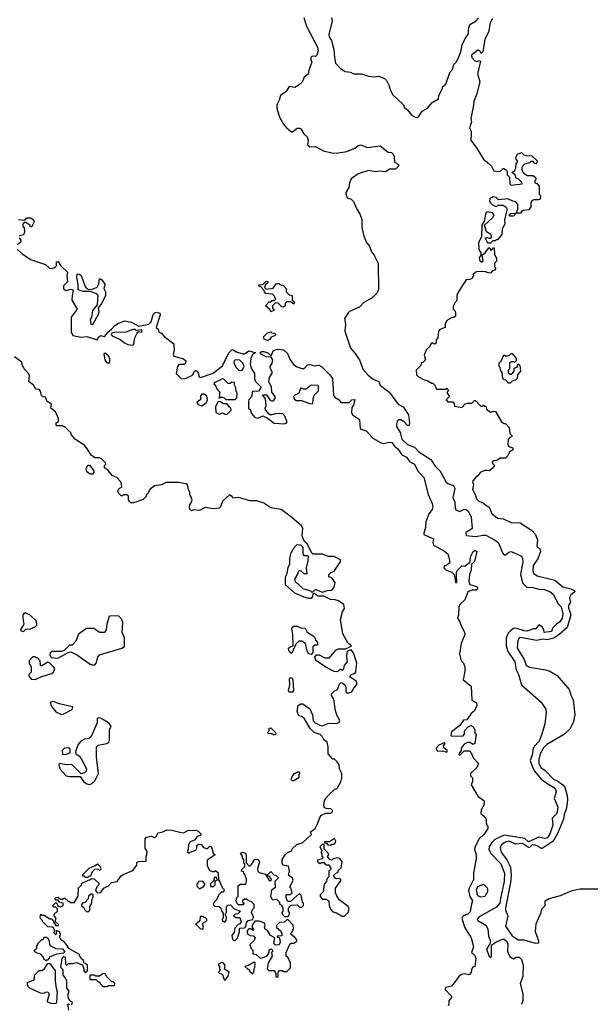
# Model space of a CAD drawing. Extents: x 1861455 to 2058065, y 200073 to 437907.
# Tile 354 of 574: x 1976932 to 1981893, y 331935 to 340505. Entities that reach past the tile are written whole.
import ezdxf

# ---------------------------------------------------------------- set-up
doc = ezdxf.new("R2010")
doc.units = 0

msp = doc.modelspace()

# ---------------------------------------------------------------- linework, layer by layer
at = {"layer": '0CON05XD'}
for points in [[(1979403.6, 340523.6), (1979421.4, 340455), (1979520.4, 340265), (1979525.9, 340235), (1979515, 340196.2), (1979505, 340183.8), (1979475, 340186.9), (1979463.6, 340175), (1979461.9, 340155), (1979473.1, 340135), (1979444.4, 340065), (1979440.5, 340029.5), (1979405, 340005.5), (1979389.1, 339960.9), (1979363, 339937), (1979324.5, 339915.5), (1979275, 339922.5), (1979248.9, 339881.1), (1979198, 339845), (1979188, 339805), (1979166.2, 339765), (1979168, 339735), (1979192, 339655), (1979225, 339596.7), (1979251.2, 339565), (1979295, 339528.6), (1979305, 339528.1), (1979345, 339561.1), (1979365, 339561.3), (1979376.5, 339555), (1979402.7, 339512.7), (1979432.1, 339485), (1979440, 339455), (1979433.3, 339415), (1979455, 339398.8), (1979505, 339400), (1979574.2, 339364.2), (1979645, 339346.2), (1979685, 339344.2), (1979775, 339356.2), (1979845, 339386.7), (1979875, 339410), (1979895, 339416.7), (1979956.4, 339393.6), (1980065, 339407.5), (1980135, 339352.5), (1980165, 339350), (1980180, 339335), (1980187.5, 339315), (1980190, 339265), (1980205, 339260), (1980230, 339235), (1980200, 339205), (1980146.2, 339203.8), (1980115, 339180), (1980065, 339186.2), (1980025, 339182), (1979965, 339191.2), (1979875, 339163.3), (1979815, 339120), (1979800, 339085), (1979792.5, 339045), (1979777.5, 339015), (1979768.3, 339001.7), (1979770, 338975), (1979782.5, 338955), (1979815, 338942.5), (1979833.6, 338923.6), (1979863.3, 338855), (1979890, 338815), (1979906.4, 338766.4), (1979907.5, 338695), (1979925, 338620), (1979947.5, 338565), (1979973.6, 338533.6), (1979990, 338485), (1980012.5, 338455), (1980047.5, 338385), (1980052.5, 338155), (1980037.5, 338125), (1979995, 338082.5), (1979925, 338042.5), (1979885, 338002.5), (1979800, 337965), (1979787, 337953), (1979757, 337903), (1979763.3, 337855), (1979760, 337795), (1979807.5, 337645), (1979849.3, 337599.3), (1979888.3, 337538.3), (1979914.4, 337464.4), (1979961.3, 337411.3), (1980003.8, 337375), (1980053.8, 337355), (1980066.7, 337325), (1980145, 337261.9), (1980226, 337156), (1980264.6, 337134.6), (1980312.5, 337065), (1980320.8, 336995), (1980315, 336970), (1980305, 336972), (1980275.3, 337005.3), (1980245, 337020.9), (1980226.8, 337023.2), (1980215, 337008.8), (1980207.8, 336985), (1980209.4, 336965), (1980241.2, 336911.2), (1980255.4, 336855), (1980305, 336806.8), (1980363.3, 336783.3), (1980401.4, 336745), (1980507.1, 336677.1), (1980545, 336619.4), (1980587.9, 336575), (1980640.6, 336480.6), (1980655, 336468), (1980705, 336450), (1980714, 336425), (1980696.7, 336345), (1980715.8, 336305), (1980718, 336255), (1980725, 336237.5), (1980755, 336224), (1980795, 336244.4), (1980815, 336241.8), (1980833.6, 336225), (1980857.8, 336175), (1980866.7, 336075), (1980812.3, 336037.7), (1980813.3, 336015), (1980895, 336006.7)], [(1979642.5, 340525), (1979647.5, 340495), (1979620, 340375), (1979623.3, 340355), (1979642.5, 340325), (1979663.3, 340245), (1979667.5, 340175), (1979677.5, 340125), (1979720.7, 340080.7), (1979763, 340053), (1979807, 340047), (1979835, 340032.5), (1979905, 340032.5), (1979965, 340013.3), (1980015, 340007.5), (1980055, 340012.5), (1980105, 339992.5), (1980122.5, 339975), (1980142.5, 339935), (1980155, 339890), (1980173.6, 339853.6), (1980267.5, 339765), (1980273.8, 339743.8), (1980306.4, 339716.4), (1980337, 339677), (1980375, 339652.5), (1980399.3, 339660.7), (1980430.7, 339709.3), (1980476.4, 339733.6), (1980517, 339783), (1980572.5, 339815), (1980577.5, 339845), (1980607.5, 339905), (1980608.3, 339921.7), (1980637.5, 339945), (1980672.5, 340045), (1980695, 340070), (1980707.5, 340115), (1980726.1, 340133.9), (1980743.9, 340166.1), (1980768.8, 340225), (1980778.8, 340285), (1980805, 340340), (1980830, 340375), (1980836.7, 340435), (1980847, 340463), (1980900, 340495), (1980921.7, 340518.3)], [(1981043.8, 340515), (1981023, 340477), (1981006.7, 340395), (1980977.5, 340335), (1980957.5, 340225), (1980945, 340210), (1980932.5, 340235), (1980915, 340240), (1980858.8, 340195), (1980864.3, 340175), (1980885, 340149.2), (1980905, 340141.2), (1980935, 340150), (1980937.5, 340145), (1980916.7, 340045), (1980916.7, 340025), (1980933.3, 339965), (1980905, 339850), (1980880, 339795), (1980878.3, 339761.7), (1980853.8, 339645), (1980860, 339615), (1980843.3, 339565), (1980856.7, 339535), (1980857.5, 339505), (1980853.3, 339455), (1980905, 339390), (1980967.5, 339285), (1981000, 339265), (1981000, 339255), (1981015, 339250), (1981035, 339230), (1981055, 339190), (1981097, 339183), (1981115, 339190), (1981135, 339210), (1981145, 339210), (1981158.3, 339198.3), (1981170, 339185), (1981170, 339155), (1981190, 339135), (1981192.5, 339075), (1981203.8, 339063.8), (1981300, 339075), (1981298.3, 339088.3), (1981265, 339120), (1981250, 339125), (1981240, 339155), (1981210, 339175), (1981235, 339190), (1981247, 339213), (1981250, 339255), (1981260, 339265), (1981260, 339275), (1981250, 339285), (1981250, 339315), (1981260, 339335), (1981295, 339350), (1981315, 339330), (1981335, 339322.5), (1981385, 339320), (1981430, 339275), (1981425, 339250), (1981411.7, 339251.7), (1981395, 339270), (1981375, 339270), (1981365, 339260), (1981321.7, 339248.3), (1981298.3, 339221.7), (1981297.5, 339195), (1981310, 339175), (1981345, 339150), (1981395, 339150), (1981418.3, 339128.3), (1981420, 339115), (1981410, 339105), (1981410, 339085), (1981428.3, 339078.3), (1981450, 339055), (1981450, 338985), (1981460, 338975), (1981456.4, 338943.6), (1981443, 338937), (1981405, 338938), (1981388.3, 338931.7), (1981377.5, 338915), (1981377.5, 338875), (1981358.8, 338851.2), (1981310, 338845), (1981293.6, 338836.4), (1981285, 338820), (1981250, 338820), (1981226.1, 338793.9), (1981195, 338793.8), (1981187.5, 338805), (1981201.7, 338818.3), (1981250, 338820), (1981263, 338857), (1981262.5, 338895), (1981245, 338920), (1981220, 338925), (1981175, 338946.7), (1981095, 338937.5), (1981075, 338957.5), (1981045, 338962.5), (1981020, 338945), (1981017, 338927), (1981022.5, 338915), (1981043.6, 338893.6), (1981065, 338882.5), (1981075, 338880), (1981095, 338890), (1981135, 338890), (1981161.7, 338871.7), (1981170, 338855), (1981148, 338765), (1981150, 338725), (1981126, 338685), (1981123.6, 338636.4), (1981085, 338590), (1981075, 338590), (1981065, 338580), (1981045, 338580), (1981025, 338560), (1981005, 338560), (1980995, 338570), (1980980, 338605), (1980995, 338610), (1981025, 338600), (1981037.5, 338615), (1981027.5, 338635), (1980989.3, 338659.3), (1980972.5, 338717.5), (1981046.8, 338783.2), (1981056.2, 338805), (1981044, 338824), (1980995, 338833.3), (1980984.1, 338825.9), (1980970, 338750), (1980950, 338715), (1980946.4, 338613.6), (1980922.5, 338565), (1980923.9, 338503.9), (1980940, 338475), (1980940, 338455), (1980926.7, 338433.3), (1980933.8, 338405), (1980945, 338396.2), (1980955, 338396.7), (1980962, 338408), (1980951.7, 338458.3), (1980980, 338475), (1981011.7, 338518.3), (1981018.3, 338518.3), (1981025, 338500), (1981038.3, 338501.7), (1981051.7, 338518.3), (1981058.3, 338518.3), (1981060, 338465), (1981077.5, 338425), (1981077, 338403), (1981060, 338385), (1981060, 338355), (1981070, 338345), (1981070, 338335), (1981058.3, 338321.7), (1981041.7, 338318.3), (1981025, 338300), (1980993, 338303), (1980985, 338310), (1980935, 338312.5), (1980905, 338310), (1980885, 338300), (1980873, 338287), (1980880, 338275), (1980870, 338265), (1980870, 338255), (1980847, 338243), (1980815, 338240), (1980778.3, 338188.3)], [(1976920, 338765), (1976975, 338760), (1976995, 338780), (1977025, 338780), (1977050, 338765), (1977057.5, 338745), (1977037.5, 338705), (1977025, 338700), (1977020, 338715), (1976985, 338740), (1976971.7, 338738.3), (1976960, 338725), (1976960, 338705), (1976970, 338695), (1976972.5, 338655), (1976965, 338633.3), (1976927.5, 338622.5)], [(1976926.7, 338605), (1976942.5, 338585), (1976942.5, 338575), (1976935, 338562.5), (1976910.7, 338549.3)], [(1976913.6, 338503.6), (1976950, 338470), (1977025, 338416.7), (1977155, 338373.3), (1977190.7, 338340.7), (1977215, 338340), (1977245, 338352.5), (1977252.5, 338365), (1977251.7, 338398.3), (1977265, 338400), (1977287.5, 338365), (1977350, 338305), (1977343, 338297), (1977340, 338275), (1977347.5, 338222.5), (1977311.1, 338188.9), (1977313, 338163), (1977335, 338148), (1977375, 338160), (1977390, 338155), (1977397.5, 338145), (1977386.4, 338103.6), (1977386, 338065), (1977431.2, 337985), (1977378.8, 337915), (1977379.3, 337789.3), (1977395, 337757.5), (1977465, 337742.5), (1977515, 337748.8), (1977605, 337717.5), (1977620, 337745), (1977634.1, 337755.9), (1977665, 337748.8), (1977675.7, 337754.3), (1977696.7, 337785), (1977729.5, 337810.5), (1977755, 337840), (1977785, 337860), (1977845, 337883.3), (1977905, 337873.3), (1977967, 337837), (1978053.9, 337856.1), (1978073.3, 337875), (1978091.7, 337938.3), (1978106.4, 337953.6), (1978125, 337960), (1978149.3, 337949.3), (1978153.3, 337935), (1978117.5, 337825), (1978135, 337810), (1978140, 337785), (1978165, 337777.5), (1978188.3, 337748.3), (1978272.9, 337685), (1978275.8, 337624.2), (1978266, 337595), (1978271.2, 337575), (1978355, 337553.8), (1978376.2, 337535), (1978373.9, 337516.1), (1978362.5, 337505), (1978315, 337503.8), (1978303.2, 337486.8), (1978293.3, 337425), (1978335, 337382.5), (1978365, 337380), (1978417.7, 337402.3), (1978437.5, 337415), (1978452.5, 337445), (1978465, 337452.5), (1978480.7, 337440.7), (1978492.5, 337395), (1978505, 337390), (1978615, 337428.8), (1978695, 337492.5), (1978748.8, 337605), (1978775, 337630), (1978785, 337633.3), (1978815, 337613.3), (1978875, 337597.5), (1978885, 337597.5), (1978925, 337621.2), (1978978.3, 337608.3), (1978975, 337600), (1978965, 337600), (1978955, 337590), (1978942.5, 337555), (1978937, 337507), (1978947.5, 337465), (1978972.5, 337425), (1978973.3, 337375), (1978979.3, 337359.3), (1979032.5, 337305), (1979007, 337273), (1978995, 337267.5), (1978965, 337272.5), (1978952.5, 337265), (1978950, 337225), (1978923.3, 337196.7), (1978920, 337185), (1978920, 337125), (1978938.3, 337108.3), (1978945, 337080), (1978975, 337043.3), (1979003, 337037), (1979045, 337057.5), (1979087, 337037), (1979145, 336993.3), (1979235, 336986.7), (1979247.7, 336992.3), (1979256.2, 337005), (1979235, 337060), (1979220, 337075), (1979165, 337076.7), (1979115, 337062.5), (1979100.7, 337070.7), (1979068.3, 337108.3), (1979066.7, 337125), (1979074, 337145), (1979070, 337205), (1979041.7, 337238.3), (1979078.3, 337238.3), (1979107.5, 337195), (1979125, 337186.7), (1979135, 337187.5), (1979153, 337207), (1979152.5, 337225), (1979123, 337263), (1979122.5, 337305), (1979097.5, 337355), (1979105, 337390), (1979130, 337435), (1979112.5, 337465), (1979110, 337485), (1979126.7, 337515), (1979133, 337543), (1979118.3, 337568.3), (1979075, 337570), (1979030, 337595), (1979020, 337605), (1979033, 337617), (1979055, 337617.5), (1979090, 337605), (1979115, 337580), (1979125, 337590), (1979137, 337623), (1979155, 337632.5), (1979175, 337636.7), (1979225, 337632.5), (1979260.7, 337600.7), (1979283, 337543), (1979313.6, 337503.6), (1979345, 337483.3), (1979385, 337470), (1979405, 337470), (1979435, 337500), (1979455, 337502.5), (1979495, 337492.5), (1979535, 337497.5), (1979555, 337487.5), (1979625.9, 337415.9), (1979650.7, 337380.7), (1979657.1, 337285), (1979660, 337235), (1979675, 337217.5), (1979710, 337195), (1979725, 337172.5), (1979795, 337172.5), (1979820, 337195), (1979845, 337200), (1979835, 337150), (1979820.7, 337129.3), (1979816.7, 337085), (1979826.7, 337065), (1979885.7, 337025), (1979891.2, 336945), (1979945, 336926.2), (1980002.3, 336862.3), (1980075, 336820.8), (1980095, 336815.8), (1980145, 336827.5), (1980166.7, 336825), (1980187.5, 336795), (1980220.3, 336770.3), (1980255, 336716.7), (1980295, 336696.7), (1980325, 336656.7), (1980363.3, 336635), (1980391.2, 336581.2), (1980445, 336521.2), (1980482.7, 336372.7), (1980517.5, 336295), (1980524.3, 336265), (1980517.6, 336242.4), (1980488.8, 336205), (1980462.9, 336135), (1980459.4, 336085), (1980444.3, 336035), (1980446.7, 336025), (1980485.4, 336005.4), (1980528.8, 335985), (1980523.1, 335953.1), (1980530.9, 335930.9), (1980625, 335879.4), (1980653.8, 335855), (1980670, 335805), (1980670, 335775), (1980635, 335750), (1980625, 335750), (1980620, 335735), (1980640, 335715), (1980690, 335695), (1980710, 335675), (1980725, 335600), (1980736.2, 335615), (1980730, 335635), (1980730, 335695), (1980738, 335715), (1980775, 335750), (1980801.7, 335748.3), (1980825, 335770), (1980838.3, 335771.7), (1980850, 335785), (1980847.5, 335805), (1980854, 335835), (1980875, 335876.7), (1980892.7, 335887.3), (1980908, 335875), (1980885, 335790), (1980860, 335765), (1980857, 335717), (1980843.6, 335676.4), (1980836.2, 335615), (1980845, 335587.5), (1980905, 335572.5), (1980912.5, 335565), (1980911.7, 335548.3), (1980901.7, 335538.3), (1980865, 335538.8), (1980838.8, 335531.2), (1980829.3, 335520.7), (1980802.5, 335455), (1980762.3, 335417.7), (1980748.8, 335395), (1980746.2, 335325), (1980738.8, 335295), (1980758.8, 335265), (1980766, 335235), (1980798, 335175), (1980802, 335155), (1980769.4, 335075), (1980756.1, 334983.9)], [(1977565, 337850), (1977553, 337853), (1977548.3, 337891.7), (1977563, 337927), (1977568.8, 337975), (1977607.5, 338022.5), (1977612.5, 338105), (1977595, 338122.5), (1977545, 338140), (1977485, 338140), (1977440, 338155), (1977440.7, 338200.7), (1977427.5, 338265), (1977428.3, 338281.7), (1977438.3, 338291.7), (1977455, 338287.5), (1977465, 338277.5), (1977499.3, 338189.3), (1977510.7, 338170.7), (1977528.3, 338158.3), (1977555, 338157.5), (1977605, 338176.7), (1977620, 338205), (1977625, 338250), (1977635, 338250), (1977645, 338240), (1977671.7, 338201.7), (1977662.5, 338165), (1977676.4, 338136.4), (1977676.2, 338105), (1977645, 338037.5), (1977612.5, 337997.5), (1977620, 337965), (1977616.2, 337945), (1977565, 337850)], [(1979115, 337962.5), (1979108.3, 337978.3), (1979070, 338015), (1979101.7, 338048.3), (1979115, 338050), (1979125, 338060), (1979145, 338060), (1979160, 338075), (1979150, 338085), (1979150, 338095), (1979130, 338115), (1979073, 338123), (1979060, 338135), (1979058.3, 338148.3), (1979028.3, 338178.3), (1979010, 338185), (1979011.7, 338198.3), (1979045, 338200), (1979075, 338230), (1979090, 338225), (1979090, 338215), (1979070, 338200), (1979060, 338175), (1979075, 338160), (1979135, 338167.5), (1979165, 338210), (1979185, 338210), (1979195, 338200), (1979225, 338190), (1979250, 338165), (1979250, 338135), (1979275, 338110), (1979300, 338105), (1979300, 338065), (1979320, 338045), (1979315, 338030), (1979285, 338050), (1979255, 338050), (1979240, 338035), (1979240, 338015), (1979225, 338002.5), (1979210, 338005), (1979178.3, 338038.3), (1979155, 338040), (1979130, 338015), (1979130, 337995), (1979140, 337985), (1979140, 337975), (1979115, 337962.5)], [(1980778.3, 338188.3), (1980738.3, 338121.7), (1980732.5, 338105), (1980731.7, 338058.3), (1980713, 338037), (1980700, 338005), (1980700, 337985), (1980717, 337967), (1980721.7, 337951.7), (1980720, 337925), (1980707, 337913), (1980685, 337910), (1980645, 337887.5), (1980630, 337855), (1980630, 337825), (1980585, 337807.5), (1980572.5, 337795), (1980567.5, 337735), (1980553, 337717), (1980550, 337685), (1980535, 337680), (1980525, 337690), (1980511.7, 337688.3), (1980500, 337675), (1980498.3, 337661.7), (1980465, 337630), (1980450, 337585), (1980460, 337545), (1980438.3, 337521.7), (1980421.7, 337518.3), (1980420, 337495), (1980380, 337455), (1980382.5, 337415), (1980400, 337395), (1980443, 337373), (1980481.7, 337361.7), (1980515, 337340), (1980525, 337340), (1980540, 337325), (1980555, 337290), (1980635, 337290), (1980648.3, 337298.3), (1980660, 337275), (1980650, 337265), (1980650, 337255), (1980670, 337225), (1980640, 337195), (1980655, 337180), (1980698.3, 337178.3), (1980710, 337165), (1980711.7, 337141.7), (1980775, 337130), (1980805, 337160), (1980825, 337167.5), (1980861.7, 337168.3), (1980885, 337190), (1980895, 337190), (1980941.7, 337141.7), (1980955, 337140), (1980965, 337150), (1980975, 337140), (1980985, 337140), (1980990, 337115), (1981025, 337090), (1981055, 337097.5), (1981070, 337095), (1981122.5, 337005), (1981145, 336990), (1981155, 336990), (1981187.5, 336955), (1981193, 336903), (1981210, 336885), (1981210, 336875), (1981195, 336870), (1981178.3, 336851.7), (1981177.5, 336805), (1981185, 336790), (1981218.3, 336778.3), (1981218.3, 336761.7), (1981190.7, 336739.3), (1981172.5, 336705), (1981155, 336687.5), (1981110.7, 336689.3), (1981081.7, 336668.3), (1981050, 336665), (1981040, 336655), (1981045, 336640), (1981060, 336625), (1981047.5, 336605), (1981015, 336577.5), (1980995, 336580), (1980975, 336580), (1980936.4, 336563.6), (1980916.4, 336533.6), (1980900, 336525), (1980873.3, 336495), (1980870, 336485), (1980877.5, 336455), (1980867.5, 336415), (1980891.7, 336371.7), (1980903.3, 336335), (1980925, 336313.3), (1980965, 336297.5), (1980986.4, 336276.4), (1981013, 336263), (1981037, 336207), (1981085, 336166.7), (1981135, 336160), (1981205, 336128.6), (1981284.2, 336124.2), (1981381.7, 336061.7), (1981416.7, 336025), (1981433.6, 335973.6), (1981429.5, 335925), (1981435, 335914.2), (1981455, 335902.5), (1981458.8, 335875), (1981438.3, 335811.7), (1981397.5, 335755), (1981392.5, 335705), (1981402.5, 335685), (1981430, 335665), (1981585, 335625.6), (1981655, 335567.5), (1981725, 335552), (1981757.5, 335535), (1981760, 335525), (1981725, 335498.8), (1981713.1, 335475), (1981720, 335435), (1981704.7, 335405), (1981703.1, 335385), (1981724.2, 335324.2), (1981692.7, 335215), (1981620.6, 335149.4), (1981577.5, 335122.5), (1981515, 335107.9), (1981482.4, 335112.4), (1981425, 335101.8), (1981285, 335128.6), (1981274, 335125), (1981262.7, 335097.3), (1981257.5, 335035), (1981317, 334937), (1981335, 334882.5), (1981365, 334868.8), (1981505, 334846.7), (1981535, 334836.7), (1981605, 334796.7), (1981710, 334675), (1981723.3, 334625), (1981743.3, 334585), (1981760, 334455), (1981746.4, 334393.6), (1981715, 334330), (1981660.7, 334279.3), (1981514.5, 334195.5), (1981485, 334167.5), (1981458.1, 334115), (1981444.4, 334065), (1981445.7, 334035), (1981464.4, 333995), (1981499.4, 333969.4), (1981572.5, 333895), (1981615.3, 333875.3), (1981655.3, 333845.3), (1981670.8, 333825), (1981692.1, 333752.1), (1981696.2, 333713.8), (1981687.6, 333642.4), (1981665.6, 333585.6), (1981658.8, 333545), (1981608.1, 333421.9), (1981579.3, 333370.7), (1981560.4, 333349.6), (1981475, 333290.6), (1981465, 333290), (1981430, 333315), (1981405, 333322.7), (1981385, 333319.5), (1981368.5, 333301.5), (1981355, 333298.5), (1981305, 333333.8), (1981245, 333330), (1981185, 333353.5), (1981155, 333345.4), (1981125, 333326.9), (1981114.4, 333315), (1981110, 333295), (1981117.8, 333257.8), (1981166.7, 333193.3), (1981198.6, 333128.6), (1981205.5, 333055), (1981200, 332995), (1981154.6, 332775), (1981155.6, 332755), (1981176.9, 332705), (1981156.2, 332615), (1981215, 332530), (1981265, 332497.1), (1981315.5, 332495.5), (1981413.6, 332466.4), (1981445, 332470), (1981446.7, 332485), (1981417.5, 332565), (1981422.5, 332635), (1981467, 332733), (1981470, 332755), (1981480, 332775), (1981500, 332795), (1981500, 332835), (1981535, 332856.2), (1981635, 332883.3), (1981735, 332926.7), (1981805, 332941.2), (1981965, 332941.2)], [(1977915, 337673.3), (1977925, 337680), (1977932, 337735), (1977948.8, 337771.2), (1977965, 337790), (1977990, 337785), (1977997.5, 337795), (1977990, 337805), (1977945, 337800), (1977937, 337807), (1977915, 337807.5), (1977855, 337783.8), (1977755, 337783.3), (1977732.5, 337775), (1977727.5, 337765), (1977735, 337752.5), (1977805, 337722.5), (1977841.7, 337691.7), (1977871.7, 337678.3), (1977915, 337673.3)], [(1979085, 337713.3), (1979057.5, 337725), (1979053.3, 337735), (1979053.9, 337746.1), (1979085, 337780), (1979115, 337787.5), (1979125, 337780), (1979147, 337777), (1979160, 337765), (1979147, 337753), (1979117, 337743), (1979105, 337720), (1979085, 337713.3)], [(1978955, 332760), (1978970, 332775), (1978970, 332805), (1978948.3, 332828.3), (1978918.3, 332838.3), (1978905, 332850), (1978885, 332850), (1978870, 332835), (1978870, 332825), (1978880, 332815), (1978878.3, 332801.7), (1978835, 332800), (1978820, 332815), (1978812.5, 332835), (1978820, 332865), (1978830, 332875), (1978830, 332965), (1978848.3, 332981.7), (1978898.3, 332981.7), (1978902.5, 333005), (1978902.5, 333025), (1978890, 333065), (1978880, 333075), (1978878.3, 333088.3), (1978860, 333095), (1978861.7, 333108.3), (1978890, 333135), (1978890, 333155), (1978880, 333165), (1978880, 333195), (1978870, 333205), (1978870, 333225), (1978851.7, 333248.3), (1978865, 333260), (1978895, 333250), (1978900, 333235), (1978900, 333165), (1978925, 333140), (1978935, 333140), (1978948.3, 333151.7), (1978975, 333197.5), (1979006.4, 333196.4), (1979017.5, 333175), (1979000, 333115), (1979003, 333093), (1979013, 333083), (1979068.3, 333068.3), (1979101.7, 333011.7), (1979118.3, 333011.7), (1979120, 333025), (1979110, 333035), (1979108.3, 333048.3), (1979091.7, 333051.7), (1979090, 333065), (1979115, 333090), (1979141.7, 333061.7), (1979158.3, 333058.3), (1979178.3, 333038.3), (1979178.3, 333031.7), (1979150, 333005), (1979151.7, 332948.3), (1979121.7, 332928.3), (1979112.5, 332875), (1979120, 332855), (1979133, 332843), (1979165, 332850), (1979190, 332825), (1979191.7, 332811.7), (1979210, 332795), (1979210, 332785), (1979220, 332775), (1979220, 332745), (1979210, 332735), (1979210, 332725), (1979235, 332700), (1979265, 332700), (1979275, 332710), (1979277.5, 332735), (1979270, 332745), (1979270, 332775), (1979291.7, 332798.3), (1979345, 332800), (1979365, 332780), (1979385, 332780), (1979400, 332795), (1979400, 332815), (1979390, 332825), (1979380, 332885), (1979365, 332900), (1979285, 332830), (1979265, 332830), (1979258.3, 332838.3), (1979247.5, 332865), (1979248.3, 332881.7), (1979255, 332890), (1979285, 332890), (1979300, 332905), (1979290, 332945), (1979280, 332955), (1979310, 333015), (1979303, 333033), (1979268.3, 333058.3), (1979277.5, 333095), (1979268.3, 333138.3), (1979235, 333142.5), (1979220, 333150), (1979213, 333163), (1979212.5, 333195), (1979240, 333235), (1979260, 333255), (1979298.3, 333271.7), (1979301.7, 333288.3), (1979340, 333325), (1979395, 333342.5), (1979468.3, 333411.7), (1979460, 333435), (1979500, 333465), (1979522.5, 333505), (1979543, 333567), (1979555, 333580), (1979595, 333600), (1979635, 333597.5), (1979647.5, 333605), (1979651.7, 333621.7), (1979637, 333637), (1979598.3, 333638.3), (1979582.5, 333645), (1979577.5, 333665), (1979583, 333707), (1979590, 333725), (1979620.7, 333759.3), (1979675, 333810), (1979685, 333810), (1979695, 333820), (1979725, 333870), (1979732.5, 333905), (1979733, 333943), (1979713.3, 333985), (1979708.3, 334018.3), (1979692.5, 334045), (1979668.3, 334068.3), (1979655, 334070), (1979612.5, 334115), (1979613.3, 334175), (1979605, 334217.5), (1979577, 334237), (1979562.5, 334265), (1979545, 334282.5), (1979490.7, 334300.7), (1979457.5, 334335), (1979408.3, 334418.3), (1979385, 334440), (1979360, 334445), (1979343.8, 334485), (1979352.5, 334535), (1979375, 334550), (1979395, 334550), (1979455, 334507.5), (1979477.5, 334455), (1979483, 334403), (1979500, 334385), (1979540, 334365), (1979565, 334360), (1979617, 334383), (1979685, 334380), (1979709.7, 334390.3), (1979715.8, 334405), (1979693.3, 334445), (1979678.3, 334488.3), (1979661.7, 334591.7), (1979643, 334623), (1979642.5, 334635), (1979665, 334660), (1979696.1, 334673.9), (1979712.5, 334725), (1979723.6, 334736.4), (1979740.7, 334730.7), (1979757.5, 334715), (1979767.5, 334695), (1979767.5, 334655), (1979785, 334642.5), (1979820, 334655), (1979839.3, 334690.7), (1979861.2, 334715), (1979866, 334725), (1979860, 334745), (1979802.5, 334785), (1979810, 334805), (1979835, 334810), (1979853.3, 334825), (1979855.8, 334835), (1979863.3, 334905), (1979833.3, 334995), (1979815, 335020), (1979788.3, 335011.7), (1979775, 335000), (1979772.5, 334955), (1979780, 334915), (1979758.3, 334891.7), (1979750, 334875), (1979748.3, 334851.7), (1979735, 334840), (1979725, 334850), (1979715, 334850), (1979695, 334830), (1979665, 334832.5), (1979595, 334870), (1979512.5, 334925), (1979502.5, 334935), (1979497.5, 334955), (1979513, 334977), (1979535, 334977.5), (1979585, 334951.2), (1979625, 334951.2), (1979681.7, 335018.3), (1979705, 335027.5), (1979765, 335030), (1979817, 335053), (1979805, 335070), (1979795, 335070), (1979785, 335080), (1979740.7, 335160.7), (1979721.2, 335285), (1979738.3, 335351.7), (1979755, 335380), (1979749.2, 335415), (1979705, 335447.1), (1979675, 335456.2), (1979635, 335458.8), (1979575, 335487.5), (1979525, 335486.7), (1979495, 335510), (1979481.7, 335508.3), (1979477.5, 335485), (1979465, 335467.5), (1979445, 335466.7), (1979405, 335477.5), (1979325, 335512.5), (1979242.5, 335585), (1979242.5, 335655), (1979256.7, 335685), (1979265, 335740), (1979280, 335765), (1979281.7, 335818.3), (1979293.3, 335865), (1979317.7, 335912.3), (1979345, 335937.5), (1979373.6, 335933.6), (1979392.5, 335915), (1979392.5, 335855), (1979401.7, 335841.7), (1979435, 335840), (1979440, 335835), (1979437.5, 335795), (1979422.5, 335735), (1979428.3, 335681.7), (1979405, 335682.5), (1979380, 335705), (1979365, 335710), (1979350, 335695), (1979350, 335685), (1979322.5, 335635), (1979327.5, 335615), (1979395, 335553.3), (1979460, 335535), (1979475, 335520), (1979505, 335546.7), (1979565, 335522.5), (1979605, 335536.7), (1979645, 335540), (1979665.6, 335565), (1979675.8, 335605), (1979646.4, 335646.4), (1979620, 335655), (1979620, 335675), (1979635, 335690), (1979665.9, 335704.1), (1979706.7, 335765), (1979721.2, 335785), (1979720, 335805), (1979665, 335834), (1979615, 335833.8), (1979565, 335853.3), (1979483.3, 335853.3), (1979471.7, 335861.7), (1979435, 335940), (1979410.7, 335960.7), (1979396.1, 335986.1), (1979388.8, 336015), (1979394, 336075), (1979385, 336096.2), (1979296.2, 336175), (1979205, 336241.2), (1979115, 336255.6), (1979055, 336298.2), (1978995, 336317.7), (1978935, 336316.7), (1978833.6, 336346.4), (1978785, 336340), (1978780, 336355), (1978755, 336370), (1978694.2, 336315), (1978678, 336265), (1978665, 336253.3), (1978615, 336248.8), (1978545, 336260), (1978495, 336233.3), (1978445, 336237.5), (1978425, 336230), (1978410, 336245), (1978407.5, 336265), (1978410, 336285), (1978421.7, 336298.3), (1978430, 336325), (1978410, 336375), (1978410, 336395), (1978403, 336403), (1978390, 336455), (1978376.4, 336466.4), (1978313, 336477), (1978205, 336477.5), (1978165, 336457.5), (1978105, 336447.5), (1978063.6, 336416.4), (1978050, 336385), (1978030, 336365), (1978030, 336355), (1978005, 336330), (1977921.7, 336298.3), (1977898.3, 336298.3), (1977885, 336310), (1977877.5, 336325), (1977877, 336357), (1977865, 336370), (1977835, 336370), (1977825, 336360), (1977815, 336360), (1977795, 336380), (1977782.5, 336405), (1977805, 336430), (1977820, 336435), (1977817.5, 336465), (1977807.5, 336485), (1977775, 336520), (1977735, 336537.5), (1977695, 336590), (1977670, 336605), (1977670, 336625), (1977680, 336635), (1977678.3, 336648.3), (1977645, 336680), (1977625, 336690), (1977585, 336690), (1977554.1, 336714.1), (1977515.9, 336775.9), (1977495, 336797.5), (1977413.3, 336855), (1977380, 336895), (1977380, 336905), (1977325, 336960), (1977315, 336960), (1977305, 336970), (1977255, 336970), (1977250, 336975), (1977250, 336995), (1977270, 337005), (1977270, 337035), (1977243, 337093), (1977203, 337123), (1977208.3, 337158.3), (1977171.7, 337181.7), (1977155, 337220), (1977133, 337223), (1977120, 337235), (1977111.7, 337271.7), (1977100, 337285), (1977075, 337290), (1977060, 337305), (1977055, 337320), (1977010, 337355), (1977017.5, 337405), (1977007.5, 337425), (1976970, 337465), (1976953, 337503), (1976950, 337525), (1976885, 337570)], [(1977705, 337514), (1977716.4, 337523.6), (1977716.2, 337555), (1977701.7, 337581.7), (1977675, 337603.3), (1977664, 337595), (1977671.9, 337545), (1977685, 337521.2), (1977705, 337514)], [(1981195, 337340), (1981181.7, 337341.7), (1981158.3, 337368.3), (1981145, 337370), (1981131.7, 337381.7), (1981127.5, 337435), (1981113, 337453), (1981108.3, 337478.3), (1981100, 337485), (1981100, 337515), (1981118.3, 337531.7), (1981141.7, 337588.3), (1981155, 337580), (1981175, 337580), (1981190, 337585), (1981205, 337600), (1981215, 337600), (1981247.5, 337555), (1981250, 337535), (1981235, 337520), (1981227, 337527), (1981205, 337527.5), (1981190, 337515), (1981190, 337465), (1981180, 337455), (1981180, 337435), (1981195, 337420), (1981205, 337420), (1981218.3, 337431.7), (1981230, 337445), (1981231.7, 337468.3), (1981245, 337480), (1981258.3, 337481.7), (1981265, 337510), (1981280, 337495), (1981287.5, 337445), (1981260, 337415), (1981258.3, 337381.7), (1981245, 337370), (1981215, 337360), (1981195, 337340)], [(1978840.8, 337450.8), (1978865, 337453.3), (1978882.5, 337485), (1978873.6, 337513.6), (1978845, 337542.5), (1978805, 337543.3), (1978796.7, 337535), (1978793, 337517), (1978811.2, 337481.2), (1978840.8, 337450.8)], [(1978805, 337200), (1978820, 337215), (1978823, 337253), (1978813, 337273), (1978811.7, 337301.7), (1978800, 337325), (1978798.3, 337348.3), (1978775, 337350), (1978761.7, 337338.3), (1978745, 337337.5), (1978706.4, 337376.4), (1978695, 337377.5), (1978622.5, 337345), (1978620, 337335), (1978636.2, 337316.2), (1978645, 337292.5), (1978670, 337265), (1978670, 337235), (1978661.7, 337211.7), (1978675, 337220), (1978695, 337220), (1978710, 337215), (1978725, 337200), (1978805, 337200)], [(1979475, 337162.5), (1979481.7, 337168.3), (1979482.5, 337205), (1979493, 337237), (1979530, 337275), (1979530, 337315), (1979525, 337320), (1979465, 337322.5), (1979421.7, 337288.3), (1979398.3, 337288.3), (1979375, 337300), (1979360, 337255), (1979320, 337235), (1979312.5, 337225), (1979317.5, 337205), (1979335, 337190), (1979381.7, 337191.7), (1979455, 337163.3), (1979475, 337162.5)], [(1978515, 337143.8), (1978555, 337173.3), (1978563.3, 337195), (1978558.3, 337228.3), (1978535, 337246.7), (1978513.6, 337246.4), (1978503.3, 337225), (1978503.3, 337195), (1978472, 337175), (1978484.5, 337154.5), (1978515, 337143.8)], [(1978725, 337068.8), (1978735, 337071.2), (1978770, 337105), (1978767.5, 337125), (1978752.5, 337135), (1978735, 337162.5), (1978705, 337162.5), (1978671.7, 337181.7), (1978655, 337177.5), (1978634.3, 337135), (1978635.8, 337085), (1978665, 337070), (1978695, 337083.3), (1978725, 337068.8)], [(1977565, 336550), (1977545, 336550), (1977515, 336570), (1977510, 336595), (1977525, 336627.5), (1977538.3, 336628.3), (1977577, 336577), (1977577, 336563), (1977565, 336550)], [(1980895, 336006.7), (1980960.5, 336019.5), (1980985, 336018.8), (1981066.1, 335976.1), (1981095, 335952.5), (1981129.4, 335865), (1981145, 335845.8), (1981155, 335845.7), (1981185, 335870.4), (1981205, 335875.4), (1981294.4, 335834.4), (1981304.2, 335815), (1981305.9, 335785.9), (1981286, 335675), (1981303.2, 335603.2), (1981345, 335564.2), (1981384.5, 335565.5), (1981445, 335548.8), (1981495, 335545.6), (1981545, 335526), (1981568.9, 335505), (1981615, 335419.2), (1981641.1, 335395), (1981653.1, 335335), (1981648.8, 335295), (1981629.1, 335265), (1981599.3, 335245), (1981565, 335208), (1981555, 335180.5), (1981492.5, 335172.5), (1981490, 335195), (1981475, 335220), (1981445, 335237.1), (1981418.3, 335201.7), (1981395, 335202.5), (1981348.1, 335181.9), (1981317, 335187), (1981245, 335207.6), (1981225, 335205.9), (1981201.2, 335188.8), (1981178.5, 335165), (1981160.9, 335125), (1981161.8, 335055), (1981175.8, 335005.8), (1981236.1, 334916.1), (1981248.8, 334845), (1981267.7, 334805), (1981295.4, 334715), (1981464.7, 334564.7), (1981507.1, 334505), (1981509.5, 334475), (1981497.3, 334375), (1981472.9, 334285), (1981449.7, 334225), (1981407.2, 334182.8), (1981392.9, 334155), (1981389.6, 334115), (1981370.5, 334055), (1981393.5, 333993.5), (1981412, 333962), (1981465.4, 333895.4), (1981515, 333860.4), (1981573.1, 333825), (1981590.4, 333805), (1981596.4, 333785), (1981580, 333725), (1981610.8, 333655), (1981602.7, 333595), (1981561.8, 333555), (1981566.4, 333495), (1981544.1, 333425), (1981525, 333389.6), (1981515, 333380.9), (1981495, 333376.8), (1981445, 333388.5), (1981355, 333348.3), (1981325, 333377.1), (1981145, 333405.8), (1981061.7, 333368.3), (1981037.3, 333342.7), (1981014.6, 333305), (1981012.1, 333285), (1981027.7, 333247.7), (1981116.3, 333156.3), (1981145.7, 333075.7), (1981143.3, 333005), (1981112.8, 332855), (1981106.6, 332815), (1981078.1, 332781.9), (1980927.1, 332695), (1980910, 332675), (1980915, 332664.2), (1980984.3, 332625), (1981001.2, 332591.2), (1981007.8, 332527.8), (1981025.5, 332484.5), (1981019.8, 332460.2), (1980991.1, 332415), (1981015, 332354.2), (1981025, 332346), (1981035, 332350), (1981032.7, 332437.3), (1981038, 332452), (1981073.2, 332476.8), (1981128.8, 332501.2), (1981145, 332502.8), (1981165.4, 332485), (1981176.9, 332465), (1981174.1, 332394.1), (1981192.3, 332352.3), (1981225, 332330), (1981250, 332345), (1981275, 332346), (1981296.2, 332325), (1981310, 332275), (1981305.8, 332175.8), (1981282.9, 332115), (1981305.6, 332025), (1981305.6, 331964.4), (1981295.7, 331934.3)], [(1976965, 335180), (1976985, 335200), (1977025, 335202.5), (1977065, 335220), (1977080, 335235), (1977078.3, 335268.3), (1977020, 335325), (1976985, 335340), (1976971.7, 335338.3), (1976960, 335325), (1976957.5, 335295), (1976967.5, 335245), (1976960, 335225), (1976940, 335205), (1976940, 335185), (1976965, 335180)], [(1977575, 334886.7), (1977585, 334890), (1977596.2, 334905), (1977611.2, 334955), (1977625, 334978), (1977820, 335035), (1977841.7, 335048.3), (1977842.5, 335125), (1977823.3, 335175), (1977828.3, 335258.3), (1977818.8, 335285), (1977793.9, 335313.9), (1977725, 335317.5), (1977710.7, 335309.3), (1977688.8, 335245), (1977683.8, 335195), (1977668.3, 335171.7), (1977625, 335170), (1977575, 335206.2), (1977513.6, 335206.4), (1977443.6, 335156.4), (1977420, 335095), (1977388.3, 335061.7), (1977365, 335060), (1977317, 335013), (1977293.6, 335006.4), (1977214, 335006), (1977196.7, 334995), (1977193.9, 334973.9), (1977203.9, 334953.9), (1977263, 334947), (1977353, 334997), (1977375, 335003.3), (1977435, 334974), (1977545, 334896.7), (1977575, 334886.7)], [(1979465, 334980), (1979442.5, 334985), (1979430.7, 335010.7), (1979417.5, 335075), (1979385, 335096.7), (1979360, 335095), (1979331.7, 335068.3), (1979298.3, 334991.7), (1979291.7, 334991.7), (1979273, 335013), (1979270, 335035), (1979283, 335047), (1979310, 335055), (1979307, 335153), (1979297.5, 335205), (1979313, 335227), (1979345, 335226.7), (1979375, 335212.5), (1979415, 335210), (1979432.5, 335175), (1979483, 335143), (1979497, 335127), (1979503, 335103), (1979520, 335085), (1979520, 335065), (1979515, 335060), (1979498.3, 335061.7), (1979480, 335045), (1979481.7, 334998.3), (1979465, 334980)], [(1977065, 334762.5), (1977114.3, 334785.7), (1977206.8, 334813.2), (1977226.7, 334825), (1977236.7, 334855), (1977229.5, 334869.5), (1977193.9, 334903.9), (1977175, 334913.3), (1977125, 334880), (1977111.7, 334881.7), (1977110, 334925), (1977085, 334950), (1977075, 334950), (1977065, 334960), (1977045, 334960), (1977013.6, 334926.4), (1977013.6, 334903.6), (1977031.7, 334871.7), (1977032.5, 334845), (1977030, 334825), (1977010, 334805), (1977010, 334795), (1977030, 334765), (1977065, 334762.5)], [(1980756.1, 334983.9), (1980766.1, 334936.1), (1980775, 334917.5), (1980790, 334905), (1980801.7, 334871.7), (1980802.5, 334835), (1980788.3, 334758.3), (1980857.5, 334705), (1980863, 334583), (1980905, 334560), (1980907.5, 334535), (1980885, 334490), (1980857.5, 334465), (1980818.3, 334411.7), (1980791.7, 334408.3), (1980759.3, 334360.7), (1980685, 334307.5), (1980680, 334275), (1980685, 334270), (1980787.5, 334272.5), (1980800, 334285), (1980800, 334315), (1980830.7, 334349.3), (1980855, 334362.5), (1980875, 334350), (1980890, 334325), (1980890, 334295), (1980900, 334285), (1980890, 334205), (1980875, 334197.5), (1980845, 334212.5), (1980825, 334212.5), (1980795, 334200), (1980770, 334165), (1980770, 334145), (1980750, 334115), (1980755, 334100), (1980795, 334140), (1980841.7, 334141.7), (1980855, 334130), (1980877, 334077), (1980921.7, 334031.7), (1980907.5, 333995), (1980852.5, 333945), (1980852.5, 333925), (1980867.5, 333905), (1980867.5, 333875), (1980857.5, 333845), (1980915, 333747.5), (1980970, 333705), (1980970, 333675), (1980943, 333627), (1980942.5, 333595), (1980975.9, 333565.9), (1980987.7, 333547.7), (1980988.8, 333515), (1980993.3, 333495), (1981002.5, 333485), (1981002.5, 333465), (1980970, 333415), (1980925, 333373.3), (1980889.3, 333299.3), (1980886.2, 333285), (1980900, 333235), (1980901.2, 333205), (1980878.8, 333075), (1980878.3, 333021.7), (1980838.8, 332945), (1980834.2, 332925), (1980845, 332872.5), (1980870, 332835), (1980857.1, 332795), (1980849.4, 332740.6), (1980829.1, 332720.9), (1980786.3, 332703.7), (1980776.9, 332685), (1980798.5, 332605), (1980858.6, 332515), (1980877.5, 332435), (1980860, 332385), (1980890.5, 332360.5), (1980898, 332335), (1980890, 332265), (1980871.7, 332258.3), (1980863, 332247), (1980857.5, 332215), (1980845, 332197.5), (1980835, 332192.5), (1980795, 332198.8), (1980772.5, 332195), (1980747.5, 332175), (1980722.5, 332135), (1980685, 332093.3), (1980635, 332082.5), (1980632.5, 332065), (1980685.6, 332005), (1980685.6, 331995), (1980664.2, 331965.8), (1980664.4, 331935), (1980658.2, 331921.8)], [(1979305, 334652.5), (1979275, 334652.5), (1979270, 334665), (1979280, 334715), (1979278.3, 334771.7), (1979285, 334780), (1979300, 334775), (1979306.1, 334756.1), (1979312.5, 334665), (1979305, 334652.5)], [(1977295, 334458.8), (1977315, 334463.8), (1977387.9, 334502.1), (1977392.5, 334525), (1977275, 334551.2), (1977225, 334570), (1977200, 334565), (1977201.2, 334545), (1977211.2, 334525), (1977245, 334480), (1977295, 334458.8)], [(1977535, 333847.5), (1977555, 333853.8), (1977585, 333881.2), (1977616, 333945), (1977600.8, 334085), (1977599.2, 334175), (1977615, 334190), (1977690, 334205), (1977707.5, 334215), (1977713, 334237), (1977713.8, 334325), (1977726.7, 334355), (1977713.3, 334375), (1977671.2, 334405), (1977635, 334425.7), (1977615, 334428.8), (1977605, 334420), (1977604, 334385), (1977548.8, 334261.2), (1977531.7, 334248.3), (1977495, 334241.4), (1977463.8, 334225), (1977440, 334195), (1977417.5, 334135), (1977420, 334115), (1977452.5, 334095), (1977476.1, 334056.1), (1977512.5, 333985), (1977510, 333965), (1977495, 333950), (1977465, 333940), (1977385, 334022), (1977335, 334018), (1977275, 334030), (1977271.7, 334018.3), (1977280.6, 333985), (1977335, 333924.5), (1977365, 333918.2), (1977458.8, 333918.8), (1977486.7, 333875), (1977515, 333853.3), (1977535, 333847.5)], [(1979155, 334280), (1979135, 334280), (1979125, 334290), (1979091.7, 334291.7), (1979090, 334305), (1979100, 334315), (1979101.7, 334338.3), (1979115, 334340), (1979155, 334300), (1979160, 334285), (1979155, 334280)], [(1977305, 334110), (1977335, 334113.3), (1977370, 334125), (1977370, 334155), (1977357, 334167), (1977320, 334165), (1977300, 334145), (1977305, 334110)], [(1980645, 334130), (1980650, 334135), (1980647.5, 334145), (1980618.3, 334168.3), (1980617.5, 334185), (1980630, 334205), (1980621.7, 334211.7), (1980575, 334191.2), (1980553.8, 334165), (1980555, 334150), (1980568.3, 334138.3), (1980605, 334142.5), (1980645, 334130)], [(1979315, 333880), (1979305, 333880), (1979293, 333893), (1979302.5, 333925), (1979320, 333945), (1979355, 333960), (1979367.5, 333945), (1979360, 333935), (1979360, 333905), (1979315, 333880)], [(1977385, 331930), (1977390, 331955), (1977371.7, 331961.7), (1977353.6, 331993.6), (1977352.5, 332025), (1977360, 332035), (1977360, 332055), (1977340, 332075), (1977342.5, 332135), (1977327, 332167), (1977308.3, 332188.3), (1977310, 332235), (1977290, 332255), (1977300, 332335), (1977315, 332350), (1977328.3, 332348.3), (1977330, 332285), (1977335, 332280), (1977345, 332280), (1977355, 332290), (1977395, 332290), (1977425, 332297.5), (1977478.3, 332278.3), (1977490, 332245), (1977490, 332225), (1977505, 332210), (1977520, 332225), (1977520, 332275), (1977505, 332290), (1977491.7, 332291.7), (1977487.5, 332315), (1977467.5, 332335), (1977445, 332372.5), (1977360, 332420), (1977337.5, 332455), (1977318.3, 332478.3), (1977290, 332495), (1977290, 332505), (1977280, 332515), (1977280, 332535), (1977290, 332545), (1977280, 332555), (1977280, 332565), (1977251.7, 332578.3), (1977250, 332545), (1977245, 332540), (1977230, 332555), (1977230, 332565), (1977240, 332575), (1977230, 332585), (1977228.3, 332598.3), (1977215, 332607.5), (1977175, 332610), (1977130, 332655), (1977130, 332665), (1977113, 332683), (1977110, 332695), (1977115, 332720), (1977125, 332710), (1977145, 332710), (1977195, 332680), (1977215, 332680), (1977231.7, 332641.7), (1977240, 332635), (1977241.7, 332621.7), (1977268.3, 332621.7), (1977268.3, 332628.3), (1977240, 332655), (1977250, 332685), (1977230, 332705), (1977231.7, 332718.3), (1977260, 332745), (1977260, 332765), (1977245, 332780), (1977225, 332780), (1977220, 332795), (1977245, 332820), (1977258.3, 332808.3), (1977261.7, 332791.7), (1977285, 332782.5), (1977310, 332795), (1977310, 332815), (1977281.7, 332821.7), (1977265, 332840), (1977241.7, 332841.7), (1977240, 332855), (1977250, 332865), (1977267, 332867), (1977285, 332850), (1977305, 332850), (1977315, 332860), (1977325, 332860), (1977351.7, 332831.7), (1977365, 332830), (1977375, 332820), (1977408.3, 332821.7), (1977440, 332875), (1977441.7, 332948.3), (1977468.3, 332971.7), (1977471.7, 332988.3), (1977545, 333020), (1977555, 333030), (1977578.3, 333028.3), (1977618.3, 332988.3), (1977620, 332975), (1977603, 332957), (1977590, 332925), (1977606.4, 332906.4), (1977635, 332906.7), (1977663.6, 332946.4), (1977705, 332967.5), (1977730, 332995), (1977780, 333005), (1977810.7, 333049.3), (1977830, 333065), (1977915, 333100), (1977950, 333145), (1977950, 333165), (1977961.7, 333178.3), (1978030, 333180), (1978030, 333225), (1978037, 333233), (1978040, 333265), (1978022.5, 333295), (1978022.5, 333375), (1978035, 333390), (1978075, 333397.5), (1978105, 333387.5), (1978120.7, 333399.3), (1978133.8, 333426.2), (1978168, 333432), (1978215, 333452.5), (1978255, 333450), (1978323.3, 333433.3), (1978355, 333427.5), (1978395, 333446.7), (1978465, 333450), (1978485, 333440), (1978510, 333415), (1978500, 333405), (1978473.6, 333396.4), (1978453, 333367), (1978410, 333345), (1978398.3, 333321.7), (1978397.5, 333282.5), (1978390, 333275), (1978391.7, 333261.7), (1978405, 333250), (1978415, 333260), (1978463, 333277), (1978472.5, 333295), (1978473, 333317), (1978485, 333330), (1978510, 333325), (1978530.7, 333300.7), (1978555, 333290), (1978565, 333290), (1978585, 333310), (1978600, 333305), (1978615, 333250), (1978630, 333235), (1978561.7, 333188.3), (1978562.5, 333145), (1978573, 333113), (1978585, 333100), (1978605, 333090), (1978625, 333090), (1978635, 333100), (1978658.3, 333078.3), (1978660, 333015), (1978671.7, 333001.7), (1978691.7, 332951.7), (1978710, 332935), (1978705, 332910), (1978685, 332910), (1978660, 332885), (1978642.5, 332845), (1978622.5, 332825), (1978613, 332803), (1978628.3, 332788.3), (1978665, 332787.5), (1978677, 332777), (1978683, 332753), (1978700, 332725), (1978700, 332685), (1978693, 332677), (1978693, 332663), (1978715, 332650), (1978727.5, 332665), (1978730, 332695), (1978720, 332705), (1978720, 332725), (1978730, 332735), (1978730, 332785), (1978741.7, 332798.3), (1978765, 332800), (1978795, 332770), (1978850, 332745), (1978828.3, 332721.7), (1978805, 332720), (1978790, 332705), (1978815, 332690), (1978845, 332690), (1978857.5, 332655), (1978850, 332635), (1978831.7, 332628.3), (1978803, 332597), (1978797, 332563), (1978777.5, 332535), (1978781.7, 332501.7), (1978795, 332490), (1978805, 332490), (1978825, 332510), (1978842.5, 332565), (1978841.7, 332598.3), (1978885, 332600), (1978898.3, 332611.7), (1978902.5, 332645), (1978917, 332663), (1978958.3, 332671.7), (1978963.3, 332695), (1978947.5, 332735), (1978955, 332760)], [(1979635, 333320), (1979645, 333330), (1979665, 333330), (1979677, 333343), (1979680, 333355), (1979668.3, 333378.3), (1979625, 333350), (1979581.7, 333348.3), (1979581.7, 333341.7), (1979598.3, 333338.3), (1979611.7, 333321.7), (1979635, 333320)], [(1979735, 332702.5), (1979755, 332703.3), (1979786.7, 332735), (1979797, 332767), (1979787.5, 332785), (1979710, 332845), (1979688.3, 332878.3), (1979677.5, 332905), (1979677.5, 332945), (1979726.7, 333015), (1979715, 333030), (1979685, 333027.5), (1979675, 333032.5), (1979660, 333055), (1979685, 333080), (1979700, 333085), (1979701.7, 333098.3), (1979727, 333123), (1979736.7, 333175), (1979715, 333203.3), (1979695, 333210), (1979658.3, 333201.7), (1979645, 333190), (1979631.7, 333191.7), (1979610, 333215), (1979610, 333225), (1979620, 333235), (1979615, 333250), (1979580, 333285), (1979580, 333325), (1979565, 333330), (1979540, 333305), (1979560, 333275), (1979560, 333265), (1979550, 333255), (1979560, 333245), (1979560, 333225), (1979570, 333215), (1979558.3, 333201.7), (1979521.7, 333188.3), (1979520, 333175), (1979545, 333160), (1979555, 333170), (1979575, 333170), (1979595, 333150), (1979618.3, 333148.3), (1979640, 333115), (1979620, 333095), (1979620, 333045), (1979603, 333027), (1979600, 333005), (1979578.3, 332981.7), (1979570, 332915), (1979543, 332887), (1979543, 332873), (1979565, 332850), (1979595, 332850), (1979620, 332835), (1979622.5, 332795), (1979633, 332763), (1979655, 332740), (1979685, 332732.5), (1979735, 332702.5)], [(1977525, 333040), (1977505, 333040), (1977495, 333050), (1977481.7, 333051.7), (1977480, 333065), (1977535, 333120), (1977588.3, 333141.7), (1977608.3, 333158.3), (1977630, 333135), (1977638.3, 333111.7), (1977625, 333100), (1977615, 333110), (1977581.7, 333108.3), (1977561.7, 333088.3), (1977548.3, 333051.7), (1977535, 333050), (1977525, 333040)], [(1978615, 332960), (1978630, 332975), (1978631.7, 333008.3), (1978650, 333015), (1978645, 333040), (1978621.7, 333038.3), (1978618.3, 333011.7), (1978590, 332985), (1978591.7, 332961.7), (1978615, 332960)], [(1978495, 332940), (1978529.3, 332960.7), (1978540, 332975), (1978540, 332985), (1978529.3, 332999.3), (1978515, 333007.5), (1978485, 333002.5), (1978470, 332975), (1978476.4, 332956.4), (1978495, 332940)], [(1980945, 332867.5), (1980920, 332875), (1980912.5, 332885), (1980903.3, 332935), (1980915, 332960), (1980965, 332980), (1980995, 332950), (1981000, 332935), (1981000, 332915), (1980975, 332872.5), (1980945, 332867.5)], [(1977525, 332740), (1977540, 332755), (1977540, 332785), (1977560, 332815), (1977560, 332845), (1977571.7, 332868.3), (1977570, 332885), (1977555, 332897.5), (1977530, 332875), (1977528.3, 332851.7), (1977498.3, 332821.7), (1977481.7, 332818.3), (1977470, 332805), (1977470, 332795), (1977488.3, 332778.3), (1977491.7, 332761.7), (1977511.7, 332741.7), (1977525, 332740)], [(1978525, 332590), (1978530, 332605), (1978520, 332635), (1978535, 332650), (1978550, 332655), (1978560, 332665), (1978560, 332675), (1978548.3, 332688.3), (1978535, 332690), (1978525, 332700), (1978505, 332700), (1978500, 332695), (1978498.3, 332661.7), (1978475, 332640), (1978460, 332635), (1978500, 332595), (1978525, 332590)], [(1979175, 332170), (1979180, 332175), (1979180, 332215), (1979191.7, 332228.3), (1979215, 332230), (1979225, 332220), (1979255, 332220), (1979287, 332253), (1979286.4, 332296.4), (1979265, 332340), (1979250, 332355), (1979250, 332385), (1979281.7, 332458.3), (1979292.5, 332467.5), (1979315, 332467.5), (1979340, 332485), (1979340, 332495), (1979326.7, 332515), (1979290, 332545), (1979290, 332555), (1979305, 332570), (1979313.3, 332595), (1979310, 332625), (1979265, 332670), (1979255, 332670), (1979235, 332650), (1979191.7, 332648.3), (1979165, 332620), (1979163.6, 332603.6), (1979200, 332575), (1979210, 332555), (1979210, 332535), (1979205, 332530), (1979171.7, 332528.3), (1979171.7, 332521.7), (1979190, 332515), (1979197.5, 332475), (1979187, 332453), (1979155, 332450), (1979140, 332465), (1979150, 332515), (1979113.6, 332533.6), (1979086.4, 332576.4), (1979065, 332590), (1979060, 332605), (1979066.7, 332625), (1979057.5, 332645), (1979015, 332657.5), (1978975, 332660), (1978952.5, 332625), (1978952.5, 332602.5), (1978968.3, 332581.7), (1978955, 332580), (1978941.7, 332591.7), (1978925, 332592.5), (1978910, 332575), (1978910, 332555), (1978916.1, 332546.1), (1978935, 332533.3), (1978965, 332530), (1978980, 332515), (1978970, 332490), (1978932.5, 332455), (1978945, 332420), (1978960, 332405), (1978960, 332375), (1978988.3, 332368.3), (1979018.3, 332338.3), (1979035, 332337.5), (1979083, 332357), (1979100, 332385), (1979101.7, 332408.3), (1979118.3, 332418.3), (1979130, 332405), (1979130, 332395), (1979120, 332385), (1979127.5, 332355), (1979093, 332297), (1979082.5, 332245), (1979098.3, 332228.3), (1979148.3, 332228.3), (1979150, 332215), (1979160, 332205), (1979160, 332175), (1979175, 332170)], [(1977165, 332312.5), (1977143.6, 332323.6), (1977137, 332347), (1977115, 332370), (1977075, 332382.5), (1977060, 332395), (1977060, 332405), (1977080, 332425), (1977080, 332445), (1977090, 332455), (1977090, 332465), (1977125, 332500), (1977135, 332500), (1977145, 332520), (1977165, 332520), (1977175, 332510), (1977187.5, 332485), (1977190, 332455), (1977200, 332445), (1977245, 332420), (1977305, 332417.5), (1977320, 332395), (1977315, 332380), (1977255, 332372.5), (1977195, 332347.5), (1977183, 332327), (1977165, 332312.5)], [(1977245, 331940), (1977205, 331942.5), (1977177.5, 331955), (1977172.5, 331965), (1977190, 332025), (1977175, 332040), (1977153, 332037), (1977145, 332030), (1977113, 332033), (1977020, 332075), (1977005, 332090), (1977000, 332105), (1977000, 332125), (1977050, 332145), (1977060, 332155), (1977061.7, 332188.3), (1977101.7, 332228.3), (1977125, 332230), (1977146.4, 332243.6), (1977175, 332290), (1977195, 332290), (1977240, 332225), (1977240, 332135), (1977247.5, 332075), (1977257.5, 332045), (1977252.5, 331955), (1977245, 331940)], [(1978715, 332142.5), (1978745, 332180), (1978752.5, 332215), (1978711.7, 332241.7), (1978717.5, 332275), (1978700, 332295), (1978685, 332297.5), (1978660, 332285), (1978660, 332275), (1978670, 332265), (1978670, 332245), (1978680, 332235), (1978660, 332215), (1978671.7, 332201.7), (1978685, 332200), (1978698.3, 332188.3), (1978703, 332163), (1978715, 332142.5)], [(1978955, 332200), (1978967, 332213), (1978970, 332245), (1978977.5, 332255), (1978980, 332295), (1978975, 332300), (1978965, 332300), (1978915, 332270), (1978890, 332265), (1978915, 332240), (1978925, 332240), (1978931.7, 332221.7), (1978955, 332200)], [(1977695, 332090), (1977705, 332100), (1977755, 332100), (1977760, 332115), (1977745, 332130), (1977731.7, 332131.7), (1977690, 332175), (1977675, 332200), (1977658.3, 332201.7), (1977625, 332180), (1977595, 332180), (1977585, 332190), (1977545, 332190), (1977540, 332185), (1977540, 332155), (1977545, 332150), (1977595, 332150), (1977615, 332130), (1977625, 332130), (1977630, 332115), (1977655, 332090), (1977695, 332090)], [(1977360, 331885), (1977350, 331935), (1977355, 331940), (1977365, 331930)]]:
    msp.add_lwpolyline(points, dxfattribs=at)

doc.saveas('drawing.dxf')
